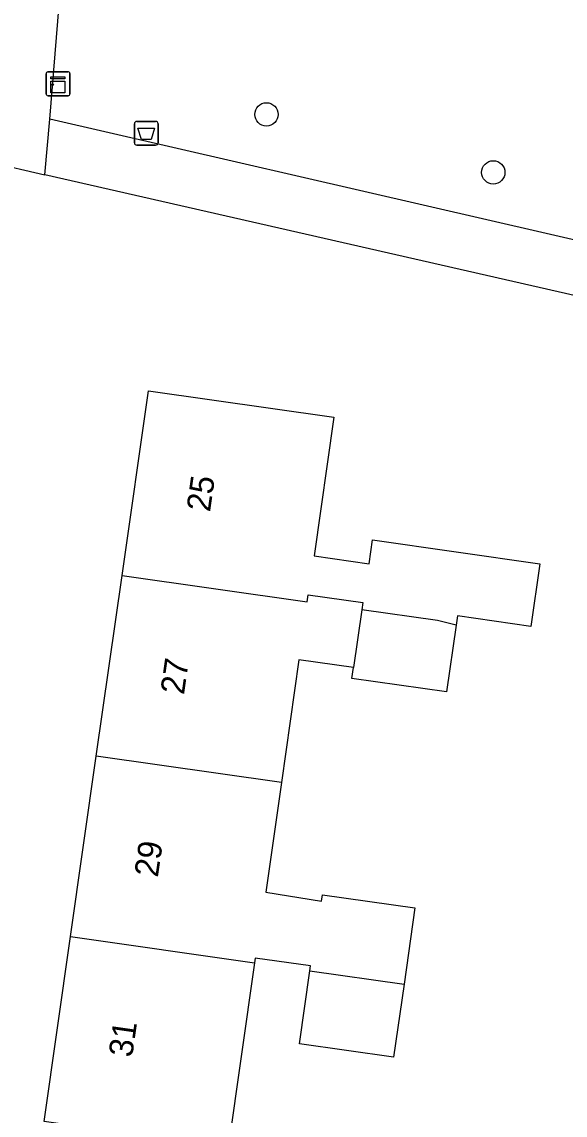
# Model space of a CAD drawing. Extents: x 163686 to 164493, y 382719 to 383870.
# Drawn here: x 163866.23 to 163889.02, y 383569.32 to 383615.18 of the extents above; entities that cross this region are included whole.
import ezdxf

# ---------------------------------------------------------------- set-up
doc = ezdxf.new("R2010")
doc.units = 0
for name, color, linetype in [('IMGEO_Afvalbak', 7, 'Continuous'), ('IMGEO_Boom', 7, 'Continuous'), ('IMGEO_Kast', 7, 'Continuous'), ('IMGEO_Pand', 7, 'Continuous'), ('IMGEO_Pand_nummerreeks', 7, 'Continuous'), ('IMGEO_Voetpad_open', 7, 'Continuous')]:
    doc.layers.add(name, color=color, linetype=linetype)

msp = doc.modelspace()

# ---------------------------------------------------------------- linework, layer by layer
at = {"layer": 'IMGEO_Afvalbak'}
for p, q in [((163871.05, 383611.005), (163871.84, 383611.005)), ((163871.84, 383611.005), (163871.05, 383611.005)), ((163870.95, 383610.105), (163870.95, 383610.905)), ((163870.95, 383610.905), (163870.95, 383610.105)), ((163871.94, 383610.905), (163871.94, 383610.105)), ((163871.94, 383610.105), (163871.94, 383610.905)), ((163871.84, 383610.005), (163871.05, 383610.005)), ((163871.05, 383610.005), (163871.84, 383610.005))]:
    msp.add_line(p, q, dxfattribs=at)
msp.add_lwpolyline([(163871.093, 383610.719), (163871.797, 383610.719), (163871.648, 383610.249), (163871.242, 383610.249), (163871.093, 383610.719)], dxfattribs=at)
for centre, start, end in [((163871.05, 383610.905), 90, 180), ((163871.05, 383610.905), 90, 180), ((163871.84, 383610.905), 0, 90), ((163871.84, 383610.905), 360, 90), ((163871.05, 383610.105), 180, 270), ((163871.05, 383610.105), 180, 270), ((163871.84, 383610.105), 270, 0), ((163871.84, 383610.105), 270, 0)]:
    msp.add_arc(centre, 0.1, start, end, dxfattribs=at)
at = {"layer": 'IMGEO_Boom'}
for centre in [(163876.487, 383611.298), (163886.003, 383608.864)]:
    msp.add_circle(centre, 0.489, dxfattribs=at)
at = {"layer": 'IMGEO_Kast'}
for p, q in [((163867.242, 383612.156), (163867.242, 383612.997)), ((163867.242, 383612.997), (163867.242, 383612.156)), ((163867.317, 383613.081), (163868.158, 383613.081)), ((163868.158, 383613.081), (163867.317, 383613.081)), ((163868.242, 383613.006), (163868.242, 383612.165)), ((163868.242, 383612.165), (163868.242, 383613.006)), ((163868.167, 383612.081), (163867.326, 383612.081)), ((163867.326, 383612.081), (163868.167, 383612.081))]:
    msp.add_line(p, q, dxfattribs=at)
for points in [[(163867.437, 383612.871), (163868.037, 383612.871), (163868.037, 383612.786), (163867.437, 383612.786), (163867.437, 383612.871)], [(163867.437, 383612.696), (163868.037, 383612.696), (163868.037, 383612.207), (163867.437, 383612.207), (163867.437, 383612.696)]]:
    msp.add_lwpolyline(points, dxfattribs=at)
msp.add_circle((163867.521, 383612.545), 0.0377, dxfattribs=at)
for centre, start, end in [((163867.32, 383613.003), 92.4484, 184.2845), ((163867.32, 383613.003), 92.4484, 184.2845), ((163868.164, 383613.003), 2.4484, 94.2845), ((163868.164, 383613.003), 2.4484, 94.2845), ((163867.32, 383612.159), 182.4484, 274.2845), ((163867.32, 383612.159), 182.4484, 274.2845), ((163868.164, 383612.159), 272.4484, 4.2845), ((163868.164, 383612.159), 272.4484, 4.2845)]:
    msp.add_arc(centre, 0.0779, start, end, dxfattribs=at)
at = {"layer": 'IMGEO_Pand'}
for points in [[(163870.43, 383591.953), (163871.537, 383599.705), (163879.316, 383598.593), (163878.485, 383592.773), (163880.79, 383592.444), (163880.933, 383593.447), (163887.956, 383592.444), (163887.58, 383589.817), (163884.498, 383590.257), (163884.442, 383589.867)], [(163869.348, 383584.38), (163870.43, 383591.953)], [(163870.43, 383591.953), (163878.197, 383590.844), (163878.241, 383591.149), (163880.529, 383590.822), (163880.485, 383590.517)], [(163880.485, 383590.517), (163880.139, 383588.089)], [(163884.442, 383589.867), (163883.656, 383590.064), (163880.485, 383590.517)], [(163884.442, 383589.867), (163884.042, 383587.069), (163880.074, 383587.636), (163880.139, 383588.089)], [(163880.139, 383588.089), (163877.85, 383588.416), (163877.115, 383583.271)], [(163868.266, 383576.806), (163869.348, 383584.38)], [(163877.115, 383583.271), (163869.348, 383584.38)], [(163877.115, 383583.271), (163876.458, 383578.669), (163878.8, 383578.295), (163878.839, 383578.565), (163882.715, 383578.012), (163882.257, 383574.808)], [(163875.988, 383575.703), (163874.881, 383567.95), (163872.108, 383568.346), (163867.158, 383569.053), (163868.266, 383576.806)], [(163868.266, 383576.806), (163875.988, 383575.703)], [(163878.304, 383575.372), (163878.333, 383575.574), (163876.017, 383575.905), (163875.988, 383575.703)], [(163882.257, 383574.808), (163881.82, 383571.746), (163877.867, 383572.311), (163878.304, 383575.372)], [(163878.304, 383575.372), (163882.257, 383574.808)]]:
    msp.add_lwpolyline(points, dxfattribs=at)
at = {"layer": 'IMGEO_Voetpad_open'}
for points in [[(163867.399, 383611.102), (163868.244, 383621.391)], [(163868.244, 383621.391), (163906.384, 383612.754), (163904.059, 383602.649), (163867.399, 383611.102)], [(163867.198, 383608.763), (163867.399, 383611.102)], [(163863.187, 383594.076), (163864.101, 383601.396), (163864.286, 383603.053), (163864.894, 383609.288), (163867.198, 383608.763)], [(163936.453, 383592.966), (163907.257, 383599.625), (163867.198, 383608.763)]]:
    msp.add_lwpolyline(points, dxfattribs=at)

# ---------------------------------------------------------------- texts
at = {"layer": 'IMGEO_Pand_nummerreeks'}
for s, rotation, p in [('25', 81.8696, (163874.119, 383594.592)), ('27', 81.8699, (163873.025, 383586.928)), ('29', 81.8696, (163871.93, 383579.266)), ('31', 81.8696, (163870.851, 383571.714))]:
    msp.add_text(s, height=1, rotation=rotation, dxfattribs=at).set_placement(p)

doc.saveas('drawing.dxf')
